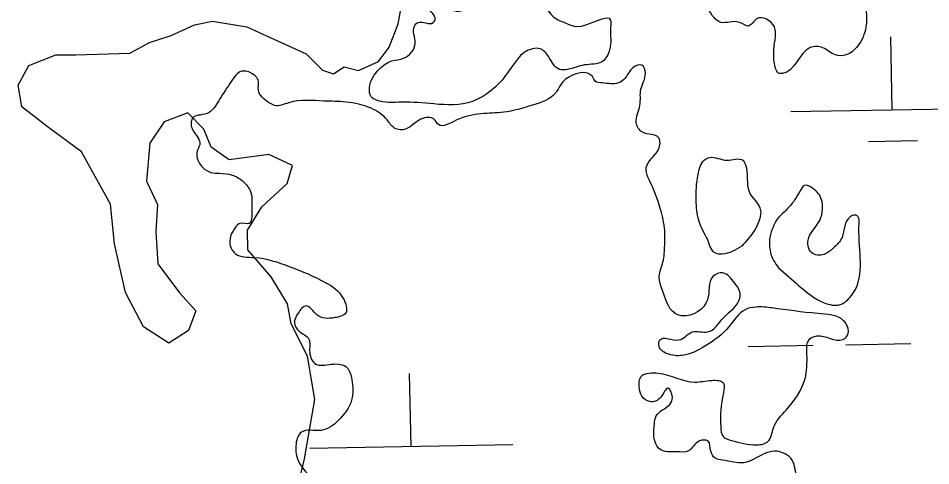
# Model space of a CAD drawing. Extents: x 3887375 to 3925618, y 296674 to 322633.
# Drawn here: x 3901253.2 to 3901701.7, y 319636.1 to 319856.3 of the extents above; entities that cross this region are included whole.
import ezdxf

# ---------------------------------------------------------------- set-up
doc = ezdxf.new("R2010")
doc.units = 0
for name, color, linetype in [('V-RIVR-EDGE', 7, 'Continuous'), ('V-TOPO-SHOR', 7, 'Continuous'), ('V-WETL-SWMP', 7, 'Continuous')]:
    doc.layers.add(name, color=color, linetype=linetype)

msp = doc.modelspace()

# ---------------------------------------------------------------- linework, layer by layer
at = {"layer": 'V-RIVR-EDGE'}
for points in [[(3901673.12, 319932.87), (3901667.81, 319921.87), (3901665.13, 319907.79), (3901664.65, 319893.7), (3901664.2, 319886.22), (3901668.13, 319874.76), (3901668.56, 319869.03), (3901669.86, 319860.23), (3901669.83, 319851.86), (3901665.85, 319842.62), (3901660.11, 319838.23), (3901654.83, 319838.25), (3901648.67, 319841.78), (3901642.51, 319841.8), (3901628.83, 319829.06), (3901627.51, 319829.07), (3901624.88, 319833.92), (3901625.35, 319847.13), (3901624.92, 319851.97), (3901616.13, 319855.95), (3901612.16, 319852.44), (3901607.76, 319854.21), (3901598.51, 319854.24), (3901592.36, 319860.86), (3901585.78, 319869.68), (3901576.1, 319874.11), (3901566.87, 319879.85), (3901562.04, 319886.03), (3901562.05, 319887.35), (3901575.7, 319889.52), (3901579.24, 319895.23), (3901575.74, 319904.05), (3901570.92, 319915.51), (3901570.04, 319916.83), (3901568.28, 319916.4), (3901561.64, 319901.44), (3901555.89, 319889.57), (3901551.89, 319874.61), (3901549.67, 319868.01), (3901539.53, 319862.31), (3901531.17, 319864.53), (3901530.74, 319869.38), (3901529.43, 319873.34), (3901523.28, 319878.2), (3901516.25, 319886.14), (3901512.72, 319881.31), (3901511.82, 319873.38), (3901511.36, 319867.66), (3901516.18, 319857.08), (3901523.22, 319853.54), (3901527.62, 319852.21), (3901544.35, 319855.25), (3901544.35, 319851.73), (3901543.88, 319840.72), (3901540.34, 319835.01), (3901531.53, 319833.27), (3901523.16, 319831.09), (3901519.2, 319831.1), (3901513.93, 319837.27), (3901509.54, 319841.25), (3901506.01, 319841.26), (3901492.77, 319828.08), (3901484.38, 319819.73), (3901476.45, 319815.35), (3901457.51, 319814.08), (3901441.66, 319815), (3901429.34, 319815.91), (3901426.7, 319817.68), (3901425.83, 319822.08), (3901430.7, 319831.32), (3901436.87, 319835.26), (3901442.6, 319836.57), (3901448.34, 319844.04), (3901447.92, 319852.41), (3901449.68, 319854.16), (3901457.17, 319854.15), (3901458.05, 319855.47), (3901454.55, 319862.08), (3901455.44, 319865.6), (3901460.73, 319868.23), (3901462.49, 319869.1), (3901466.43, 319860.73), (3901470.83, 319859.84), (3901479.21, 319865.54), (3901483.62, 319867.29), (3901492.43, 319867.27), (3901495.96, 319869.46), (3901490.26, 319882.24), (3901487.65, 319895.02), (3901492.95, 319898.97), (3901500, 319900.71), (3901510.57, 319902.01), (3901511.46, 319907.73), (3901507.52, 319916.11), (3901509.29, 319920.06), (3901519.42, 319921.36), (3901526.91, 319922.22), (3901531.76, 319926.61), (3901530.03, 319936.74), (3901533.11, 319938.06), (3901540.61, 319943.32), (3901551.19, 319950.34), (3901556.92, 319949.45), (3901563.07, 319944.59), (3901565.25, 319937.98), (3901570.97, 319934), (3901581.53, 319932.65), (3901586.38, 319934.84), (3901589.91, 319937.92), (3901587.29, 319947.61), (3901579.83, 319958.2), (3901582.93, 319962.59), (3901589.99, 319970.5), (3901590, 319973.58), (3901585.16, 319976.68), (3901576.81, 319981.54), (3901575.06, 319985.95), (3901576.42, 320001.8)], [(3901496.75, 319300.14), (3901507.7, 319277.21), (3901512.51, 319262.67), (3901518.65, 319253.85), (3901528.34, 319253.83), (3901531.86, 319253.38), (3901530.09, 319250.74), (3901527.87, 319242.38), (3901529.62, 319237.53), (3901526.97, 319235.78), (3901523.45, 319234.91), (3901519.06, 319240.2), (3901516.41, 319238.89), (3901516.41, 319237.12), (3901518.16, 319232.72), (3901514.17, 319223.48), (3901511.5, 319212.92), (3901510.61, 319207.2), (3901513.23, 319198.38), (3901522.45, 319186.03), (3901543.1, 319171.45), (3901549.26, 319168.79), (3901553.23, 319170.11), (3901553.24, 319173.19), (3901548.4, 319177.16), (3901543.12, 319178.06), (3901540.93, 319184.23), (3901540.06, 319185.99), (3901527.32, 319197.03), (3901522.92, 319201), (3901520.3, 319208.93), (3901520.76, 319217.3), (3901522.53, 319220.38), (3901527.37, 319220.81), (3901531.33, 319218.59), (3901537.92, 319213.73), (3901544.53, 319213.72), (3901545.85, 319215.04), (3901548.07, 319221.64), (3901548.55, 319235.72), (3901549, 319241.01), (3901551.65, 319245.84), (3901563.55, 319249.78), (3901566.64, 319253.73), (3901565.33, 319255.94), (3901559.17, 319258.59), (3901556.53, 319260.8), (3901557.86, 319263), (3901562.27, 319264.31), (3901573.27, 319263.84), (3901576.36, 319266.04), (3901576.37, 319269.56), (3901572.43, 319279.7), (3901572.44, 319284.54), (3901574.21, 319287.18), (3901579.94, 319289.36), (3901590.95, 319289.34), (3901591.4, 319293.3), (3901594.06, 319302.54), (3901594.52, 319310.46), (3901592.33, 319313.55), (3901585.29, 319315.77), (3901583.54, 319318.86), (3901587.1, 319333.82), (3901586.22, 319336.02), (3901583.59, 319338.67), (3901578.76, 319344.85), (3901568.66, 319355), (3901564.27, 319361.61), (3901564.28, 319364.7), (3901567.8, 319366.89), (3901575.72, 319364.67), (3901579.69, 319366.86), (3901583.67, 319373.45), (3901584.57, 319379.18), (3901583.26, 319383.14), (3901577.54, 319387.12), (3901572.71, 319393.74), (3901573.6, 319397.7), (3901577.15, 319408.7), (3901575.4, 319413.1), (3901569.26, 319419.72), (3901569.71, 319423.68), (3901570.6, 319428.97), (3901567.53, 319434.7), (3901557.87, 319443.53), (3901557.88, 319447.05), (3901563.61, 319452.32), (3901571.55, 319456.7), (3901574.19, 319456.7), (3901579.46, 319452.28), (3901581.65, 319445.23), (3901585.17, 319444.34), (3901588.7, 319447.41), (3901589.59, 319453.14), (3901588.72, 319457.54), (3901585.21, 319463.27), (3901585.67, 319468.12), (3901591.4, 319473.39), (3901591.42, 319477.79), (3901589.66, 319479.11), (3901580.39, 319470.33), (3901574.66, 319468.14), (3901570.7, 319469.03), (3901561.91, 319476.98), (3901557.53, 319485.8), (3901554.91, 319495.05), (3901560.2, 319497.68), (3901567.25, 319498.54), (3901574.31, 319505.57), (3901576.53, 319513.49), (3901574.79, 319521.86), (3901571.71, 319523.63), (3901562.47, 319524.53), (3901556.76, 319528.51), (3901555.88, 319532.03), (3901561.18, 319535.54), (3901568.67, 319538.17), (3901570.44, 319541.69), (3901570.45, 319546.09), (3901574.88, 319556.65), (3901580.19, 319566.32), (3901585.48, 319570.71), (3901589.45, 319571.58), (3901589.88, 319569.38), (3901586.32, 319552.65), (3901586.74, 319546.05), (3901590.25, 319542.08), (3901594.22, 319542.07), (3901602.59, 319545.57), (3901608.76, 319547.76), (3901617.13, 319548.62), (3901629.9, 319547.7), (3901635.19, 319551.65), (3901635.2, 319554.74), (3901625.08, 319560.48), (3901617.17, 319563.59), (3901605.75, 319575.94), (3901603.11, 319579.03), (3901593.88, 319585.22), (3901589.05, 319590.95), (3901588.63, 319596.24), (3901589.97, 319603.72), (3901593.07, 319613.4), (3901598.37, 319617.79), (3901604.1, 319622.18), (3901604.11, 319626.58), (3901608.96, 319628.33), (3901616.44, 319627.43), (3901616.88, 319625.23), (3901613.79, 319622.16), (3901613.77, 319616.43), (3901615.52, 319608.5), (3901615.06, 319603.22), (3901615.92, 319593.09), (3901621.18, 319586.03), (3901629.11, 319585.13), (3901640.55, 319583.78), (3901646.28, 319584.21), (3901647.16, 319586.85), (3901646.3, 319591.69), (3901642.34, 319596.11), (3901641.91, 319599.63), (3901647.65, 319605.34), (3901648.98, 319610.18), (3901646.79, 319614.59), (3901641.97, 319623.85), (3901636.26, 319630.03), (3901633.64, 319638.84), (3901630.13, 319641.93), (3901624.85, 319643.26), (3901614.71, 319639.33), (3901609.86, 319637.58), (3901599.3, 319638.92), (3901595.78, 319639.81), (3901593.59, 319643.34), (3901592.28, 319648.19), (3901587.87, 319648.2), (3901582.58, 319643.37), (3901576.85, 319642.94), (3901568.49, 319644.28), (3901566.73, 319646.49), (3901565.88, 319656.62), (3901566.77, 319660.58), (3901573.39, 319666.29), (3901574.72, 319669.81), (3901572.53, 319674.21), (3901568.99, 319669.82), (3901563.7, 319667.63), (3901559.75, 319670.28), (3901558.44, 319674.69), (3901559.33, 319679.97), (3901563.3, 319681.72), (3901567.7, 319681.71), (3901585.74, 319677.26), (3901594.11, 319678.12), (3901599.83, 319676.79), (3901599.82, 319671.95), (3901598.46, 319655.22), (3901599.77, 319650.37), (3901603.73, 319648.6), (3901616.05, 319646.37), (3901621.78, 319648.11), (3901624.44, 319654.71), (3901630.62, 319663.5), (3901639.91, 319678.89), (3901640.8, 319684.61), (3901640.82, 319692.54), (3901641.71, 319697.82), (3901645.68, 319700.01), (3901658.45, 319698.22), (3901660.65, 319699.97), (3901660.66, 319704.82), (3901658.91, 319707.46), (3901646.15, 319711.02), (3901623.7, 319713.72), (3901615.78, 319714.18), (3901610.49, 319712.87), (3901602.54, 319704.52), (3901590.63, 319694.86), (3901580.49, 319690.49), (3901573.01, 319690.94), (3901568.18, 319694.92), (3901568.62, 319698), (3901577.87, 319697.98), (3901584.48, 319701.92), (3901591.97, 319701.91), (3901599.91, 319708.93), (3901607.86, 319718.6), (3901607.87, 319721.68), (3901605.24, 319726.09), (3901599.53, 319730.95), (3901594.68, 319729.2), (3901592.01, 319717.76), (3901579.66, 319709.86), (3901577.46, 319710.31), (3901570, 319721.77), (3901568.26, 319729.26), (3901570.04, 319736.3), (3901570.94, 319744.67), (3901570.96, 319751.71), (3901568.78, 319762.73), (3901563.53, 319776.39), (3901561.79, 319781.68), (3901564.88, 319787.83), (3901567.97, 319791.79), (3901567.99, 319797.51), (3901560.07, 319800.17), (3901557, 319805.03), (3901558.78, 319813.39), (3901559.24, 319821.31), (3901561.46, 319829.23), (3901559.71, 319833.2), (3901555.3, 319831.89), (3901551.33, 319826.61), (3901548.24, 319824.42), (3901540.32, 319824.44), (3901536.8, 319825.33), (3901535.48, 319827.53), (3901522.27, 319826.25), (3901520.5, 319824.49), (3901517.41, 319819.65), (3901505.94, 319813.52), (3901491.85, 319810.03), (3901468.5, 319806.12), (3901459.69, 319803.94), (3901457.49, 319806.59), (3901454.85, 319807.48), (3901447.8, 319804.41), (3901443.83, 319801.78), (3901438.11, 319802.24), (3901434.6, 319806.21), (3901426.68, 319811.95), (3901414.36, 319815.06), (3901403.36, 319815.53), (3901386.18, 319814.69), (3901379.13, 319813.39), (3901376.5, 319814.72), (3901371.23, 319820.9), (3901371.24, 319825.3), (3901367.73, 319829.27), (3901362.88, 319830.16), (3901358.03, 319825.33), (3901352.28, 319816.54), (3901346.98, 319809.95), (3901342.58, 319808.64), (3901339.49, 319807.76), (3901338.16, 319804.25), (3901340.79, 319798.51), (3901342.54, 319794.99), (3901341.21, 319791.03), (3901341.64, 319786.18), (3901347.79, 319780.44), (3901352.19, 319779.99), (3901358.35, 319779.1), (3901363.19, 319776.44), (3901367.14, 319771.59), (3901368, 319761.46), (3901366.66, 319755.3), (3901362.26, 319755.31), (3901360.05, 319753.56), (3901357.39, 319744.32), (3901360.02, 319740.35), (3901369.26, 319738.56), (3901386.42, 319734.12), (3901404.46, 319726.15), (3901412.8, 319718.64), (3901414.11, 319711.15), (3901408.82, 319708.96), (3901400.01, 319710.31), (3901394.74, 319714.72), (3901390.77, 319711.21), (3901389, 319706.37), (3901391.19, 319702.4), (3901396.02, 319698.43), (3901396.45, 319691.82), (3901399.51, 319686.09), (3901407, 319686.07), (3901414.92, 319684.29), (3901417.11, 319678.56), (3901417.08, 319668.43), (3901410.45, 319658.32), (3901402.08, 319653.5), (3901392.39, 319652.64), (3901389.73, 319646.93), (3901391.47, 319637.24), (3901400.69, 319627.09), (3901410.34, 319612.97), (3901412.52, 319605.48), (3901411.63, 319599.76), (3901402.37, 319595.38), (3901397.52, 319591.87), (3901392.66, 319584.84), (3901390.44, 319576.92), (3901391.29, 319564.14), (3901396.54, 319551.36), (3901398.28, 319541.67), (3901395.61, 319531.11), (3901388.1, 319520.56), (3901380.16, 319516.18), (3901367.82, 319510.48), (3901367.37, 319505.64), (3901365.59, 319500.36), (3901361.62, 319495.09), (3901363.81, 319492.88), (3901369.08, 319487.14), (3901370.39, 319482.74), (3901374.32, 319467.76)], [(3901592.08, 319747.26), (3901587.7, 319756.96), (3901586.41, 319766.65), (3901587.32, 319779.41), (3901590.42, 319786.45), (3901593.06, 319787.76), (3901601.42, 319786.42), (3901609.35, 319786.4), (3901611.1, 319782.44), (3901611.53, 319777.15), (3901612.39, 319770.98), (3901618.1, 319761.72), (3901617.65, 319757.76), (3901614.55, 319751.16), (3901608.81, 319744.13)], [(3901626.83, 319733.52), (3901636.94, 319724.69), (3901649.25, 319716.29), (3901657.17, 319715.39), (3901662.02, 319718.9), (3901664.67, 319722.86), (3901666.51, 319755.44), (3901666.08, 319758.52), (3901664.32, 319759.41), (3901662.12, 319758.53), (3901659.47, 319754.14), (3901658.13, 319748.42), (3901653.71, 319743.14), (3901649.3, 319740.07), (3901643.14, 319740.97), (3901641.39, 319744.49), (3901641.4, 319747.14), (3901647.14, 319756.81), (3901648.48, 319762.53), (3901648.05, 319766.93), (3901643.66, 319772.67), (3901639.7, 319774), (3901637.49, 319771.36), (3901632.19, 319763.45), (3901625.57, 319756.42), (3901623.8, 319752.46), (3901622.46, 319747.18), (3901622.46, 319744.98)], [(3901608.81, 319744.13), (3901599.11, 319740.2), (3901596.03, 319740.64), (3901592.08, 319747.26)], [(3901622.46, 319744.98), (3901622.89, 319741.02), (3901626.83, 319733.52)]]:
    msp.add_spline(points, degree=3, dxfattribs=at)
at = {"layer": 'V-TOPO-SHOR'}
for p, q in [((3901439.88, 319853.56), (3901441.61, 319862.41)), ((3901339.84, 319853.11), (3901348.69, 319854.84)), ((3901348.69, 319854.84), (3901365.52, 319852.11)), ((3901328.35, 319847.85), (3901339.84, 319853.11)), ((3901365.52, 319852.11), (3901377.05, 319846.75)), ((3901435.5, 319842.07), (3901439.88, 319853.56)), ((3901317.75, 319844.35), (3901328.35, 319847.85)), ((3901377.05, 319846.75), (3901394.79, 319838.71)), ((3901308.03, 319839.08), (3901317.75, 319844.35)), ((3901430.22, 319835.01), (3901435.5, 319842.07)), ((3901258.48, 319833.09), (3901271.74, 319838.35)), ((3901271.74, 319838.35), (3901281.48, 319838.31)), ((3901281.48, 319838.31), (3901308.03, 319839.08)), ((3901394.79, 319838.71), (3901402.79, 319830.7)), ((3901253.21, 319823.38), (3901258.48, 319833.09)), ((3901408.11, 319828.91), (3901413.41, 319832.43)), ((3901413.41, 319832.43), (3901420.5, 319830.63)), ((3901420.5, 319830.63), (3901430.22, 319835.01)), ((3901402.79, 319830.7), (3901408.11, 319828.91)), ((3901255.03, 319812.75), (3901253.21, 319823.38)), ((3901267.46, 319802.95), (3901255.03, 319812.75)), ((3901336.49, 319809.74), (3901325, 319805.36)), ((3901344.49, 319801.74), (3901336.49, 319809.74)), ((3901284.34, 319790.49), (3901267.46, 319802.95)), ((3901325, 319805.36), (3901317.96, 319794.77)), ((3901348.07, 319792.87), (3901344.49, 319801.74)), ((3901317.96, 319794.77), (3901316.27, 319776.18)), ((3901356.95, 319786.63), (3901348.07, 319792.87)), ((3901298.61, 319764.75), (3901284.34, 319790.49)), ((3901376.41, 319789.2), (3901356.95, 319786.63)), ((3901387.94, 319783.84), (3901376.41, 319789.2)), ((3901385.33, 319775), (3901387.94, 319783.84)), ((3901316.27, 319776.18), (3901321.63, 319764.65)), ((3901372.98, 319763.54), (3901385.33, 319775)), ((3901300.47, 319745.26), (3901298.61, 319764.75)), ((3901321.63, 319764.65), (3901320.8, 319751.37)), ((3901365.95, 319752.06), (3901372.98, 319763.54)), ((3901365.99, 319742.33), (3901365.95, 319752.06)), ((3901320.8, 319751.37), (3901321.76, 319735.43)), ((3901305.88, 319721.33), (3901300.47, 319745.26)), ((3901377.56, 319729), (3901365.99, 319742.33)), ((3901321.76, 319735.43), (3901332.44, 319721.22)), ((3901385.58, 319715.68), (3901377.56, 319729)), ((3901314.81, 319704.48), (3901305.88, 319721.33)), ((3901332.44, 319721.22), (3901340.45, 319712.33)), ((3901340.45, 319712.33), (3901336.95, 319702.61)), ((3901387.39, 319705.93), (3901385.58, 319715.68)), ((3901327.23, 319696.45), (3901314.81, 319704.48)), ((3901336.95, 319702.61), (3901327.23, 319696.45)), ((3901395.43, 319689.96), (3901387.39, 319705.93)), ((3901399.06, 319668.7), (3901395.43, 319689.96)), ((3901393.88, 319639.5), (3901399.06, 319668.7)), ((3901389.53, 319620.93), (3901393.88, 319639.5))]:
    msp.add_line(p, q, dxfattribs=at)
at = {"layer": 'V-WETL-SWMP'}
for p, q in [((3901439.88, 319853.56), (3901441.61, 319862.41)), ((3901439.88, 319853.56), (3901441.61, 319862.41)), ((3901339.84, 319853.11), (3901348.69, 319854.84)), ((3901339.84, 319853.11), (3901348.69, 319854.84)), ((3901348.69, 319854.84), (3901365.52, 319852.11)), ((3901348.69, 319854.84), (3901365.52, 319852.11)), ((3901328.35, 319847.85), (3901339.84, 319853.11)), ((3901328.35, 319847.85), (3901339.84, 319853.11)), ((3901365.52, 319852.11), (3901377.05, 319846.75)), ((3901365.52, 319852.11), (3901377.05, 319846.75)), ((3901435.5, 319842.07), (3901439.88, 319853.56)), ((3901435.5, 319842.07), (3901439.88, 319853.56)), ((3901317.75, 319844.35), (3901328.35, 319847.85)), ((3901317.75, 319844.35), (3901328.35, 319847.85)), ((3901377.05, 319846.75), (3901394.79, 319838.71)), ((3901377.05, 319846.75), (3901394.79, 319838.71)), ((3901682.82, 319811.23), (3901682.05, 319847.14)), ((3901308.03, 319839.08), (3901317.75, 319844.35)), ((3901308.03, 319839.08), (3901317.75, 319844.35)), ((3901430.22, 319835.01), (3901435.5, 319842.07)), ((3901430.22, 319835.01), (3901435.5, 319842.07)), ((3901258.48, 319833.09), (3901271.74, 319838.35)), ((3901258.48, 319833.09), (3901271.74, 319838.35)), ((3901271.74, 319838.35), (3901281.48, 319838.31)), ((3901271.74, 319838.35), (3901281.48, 319838.31)), ((3901281.48, 319838.31), (3901308.03, 319839.08)), ((3901281.48, 319838.31), (3901308.03, 319839.08)), ((3901394.79, 319838.71), (3901402.79, 319830.7)), ((3901394.79, 319838.71), (3901402.79, 319830.7)), ((3901253.21, 319823.38), (3901258.48, 319833.09)), ((3901253.21, 319823.38), (3901258.48, 319833.09)), ((3901408.11, 319828.91), (3901413.41, 319832.43)), ((3901408.11, 319828.91), (3901413.41, 319832.43)), ((3901413.41, 319832.43), (3901420.5, 319830.63)), ((3901413.41, 319832.43), (3901420.5, 319830.63)), ((3901420.5, 319830.63), (3901430.22, 319835.01)), ((3901420.5, 319830.63), (3901430.22, 319835.01)), ((3901402.79, 319830.7), (3901408.11, 319828.91)), ((3901402.79, 319830.7), (3901408.11, 319828.91)), ((3901255.03, 319812.75), (3901253.21, 319823.38)), ((3901255.03, 319812.75), (3901253.21, 319823.38)), ((3901267.46, 319802.95), (3901255.03, 319812.75)), ((3901267.46, 319802.95), (3901255.03, 319812.75)), ((3901632.94, 319810.38), (3901732.71, 319812.09)), ((3901336.49, 319809.74), (3901325, 319805.36)), ((3901336.49, 319809.74), (3901325, 319805.36)), ((3901344.49, 319801.74), (3901336.49, 319809.74)), ((3901344.49, 319801.74), (3901336.49, 319809.74)), ((3901284.34, 319790.49), (3901267.46, 319802.95)), ((3901284.34, 319790.49), (3901267.46, 319802.95)), ((3901325, 319805.36), (3901317.96, 319794.77)), ((3901325, 319805.36), (3901317.96, 319794.77)), ((3901348.07, 319792.87), (3901344.49, 319801.74)), ((3901348.07, 319792.87), (3901344.49, 319801.74)), ((3901317.96, 319794.77), (3901316.27, 319776.18)), ((3901317.96, 319794.77), (3901316.27, 319776.18)), ((3901356.95, 319786.63), (3901348.07, 319792.87)), ((3901356.95, 319786.63), (3901348.07, 319792.87)), ((3901671.18, 319795.63), (3901695.13, 319796.04)), ((3901298.61, 319764.75), (3901284.34, 319790.49)), ((3901298.61, 319764.75), (3901284.34, 319790.49)), ((3901376.41, 319789.2), (3901356.95, 319786.63)), ((3901376.41, 319789.2), (3901356.95, 319786.63)), ((3901387.94, 319783.84), (3901376.41, 319789.2)), ((3901387.94, 319783.84), (3901376.41, 319789.2)), ((3901385.33, 319775), (3901387.94, 319783.84)), ((3901385.33, 319775), (3901387.94, 319783.84)), ((3901316.27, 319776.18), (3901321.63, 319764.65)), ((3901316.27, 319776.18), (3901321.63, 319764.65)), ((3901372.98, 319763.54), (3901385.33, 319775)), ((3901372.98, 319763.54), (3901385.33, 319775)), ((3901300.47, 319745.26), (3901298.61, 319764.75)), ((3901300.47, 319745.26), (3901298.61, 319764.75)), ((3901321.63, 319764.65), (3901320.8, 319751.37)), ((3901321.63, 319764.65), (3901320.8, 319751.37)), ((3901365.95, 319752.06), (3901372.98, 319763.54)), ((3901365.95, 319752.06), (3901372.98, 319763.54)), ((3901365.99, 319742.33), (3901365.95, 319752.06)), ((3901365.99, 319742.33), (3901365.95, 319752.06)), ((3901320.8, 319751.37), (3901321.76, 319735.43)), ((3901320.8, 319751.37), (3901321.76, 319735.43)), ((3901305.88, 319721.33), (3901300.47, 319745.26)), ((3901305.88, 319721.33), (3901300.47, 319745.26)), ((3901377.56, 319729), (3901365.99, 319742.33)), ((3901377.56, 319729), (3901365.99, 319742.33)), ((3901321.76, 319735.43), (3901332.44, 319721.22)), ((3901321.76, 319735.43), (3901332.44, 319721.22)), ((3901385.58, 319715.68), (3901377.56, 319729)), ((3901385.58, 319715.68), (3901377.56, 319729)), ((3901314.81, 319704.48), (3901305.88, 319721.33)), ((3901314.81, 319704.48), (3901305.88, 319721.33)), ((3901332.44, 319721.22), (3901340.45, 319712.33)), ((3901332.44, 319721.22), (3901340.45, 319712.33)), ((3901340.45, 319712.33), (3901336.95, 319702.61)), ((3901340.45, 319712.33), (3901336.95, 319702.61)), ((3901387.39, 319705.93), (3901385.58, 319715.68)), ((3901387.39, 319705.93), (3901385.58, 319715.68)), ((3901327.23, 319696.45), (3901314.81, 319704.48)), ((3901327.23, 319696.45), (3901314.81, 319704.48)), ((3901336.95, 319702.61), (3901327.23, 319696.45)), ((3901336.95, 319702.61), (3901327.23, 319696.45)), ((3901395.43, 319689.96), (3901387.39, 319705.93)), ((3901395.43, 319689.96), (3901387.39, 319705.93)), ((3901612.05, 319694.82), (3901643.98, 319695.37)), ((3901659.95, 319695.64), (3901691.87, 319696.19)), ((3901399.06, 319668.7), (3901395.43, 319689.96)), ((3901399.06, 319668.7), (3901395.43, 319689.96)), ((3901446.36, 319645.64), (3901445.59, 319681.55)), ((3901393.88, 319639.5), (3901399.06, 319668.7)), ((3901393.88, 319639.5), (3901399.06, 319668.7)), ((3901396.47, 319644.79), (3901496.25, 319646.5)), ((3901389.53, 319620.93), (3901393.88, 319639.5)), ((3901389.53, 319620.93), (3901393.88, 319639.5))]:
    msp.add_line(p, q, dxfattribs=at)

doc.saveas('drawing.dxf')
